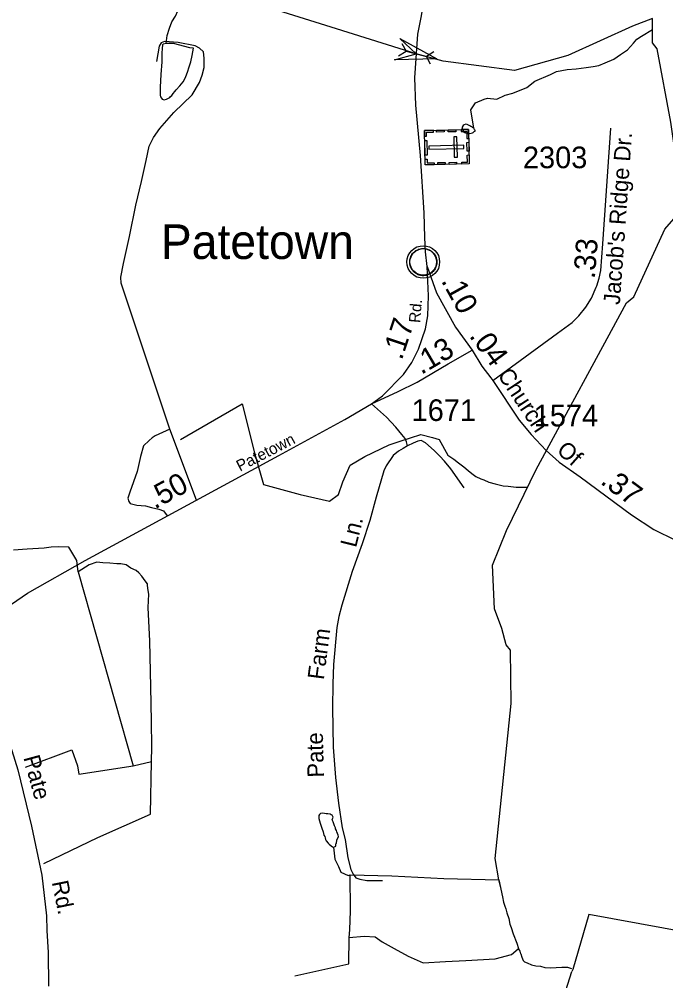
# Model space of a CAD drawing. Extents: x 2206922 to 2357709, y 510027 to 673830.
# Drawn here: x 2317740 to 2321473, y 620611 to 626166 of the extents above; entities that cross this region are included whole.
import ezdxf

# ---------------------------------------------------------------- set-up
doc = ezdxf.new("R2010")
doc.units = 0
for name, color, linetype in [('Exist Civil Demographics Community CELL', 7, 'Continuous'), ('Exist Civil Demographics Community Label', 7, 'Continuous'), ('Exist Cultural Cemetery CELL', 7, 'Continuous'), ('Exist Hydrographic Creek Single Shore', 7, 'Continuous'), ('Exist Hydrographic Misc Water Feature', 7, 'Continuous'), ('Exist Road Non-System Type 51', 7, 'Continuous'), ('Exist Road Non-System Type 51 Label', 7, 'Continuous'), ('Exist Road Primary NC Attributed', 7, 'Continuous'), ('Exist Road Primary NC Label', 7, 'Continuous'), ('Exist Road Primary NC Mileage Hundredths English Label', 7, 'Continuous'), ('Exist Road Secondary Mileage Hundredths English Label', 7, 'Continuous'), ('Exist Road Secondary Structure Pipe Attributed CELL', 7, 'Continuous'), ('Exist Road Secondary Structure Pipe CELL', 7, 'Continuous'), ('Exist Road Secondary Type 51 Attributed', 7, 'Continuous'), ('Exist Road Secondary Type 51 Label', 7, 'Continuous'), ('Exist Road Secondary Type 51 Number Label', 7, 'Continuous')]:
    doc.layers.add(name, color=color, linetype=linetype)

msp = doc.modelspace()

# ---------------------------------------------------------------- linework, layer by layer
at = {"layer": 'Exist Civil Demographics Community CELL'}
msp.add_lwpolyline([(2319995.4, 624775.8), (2319996.4, 624781.4), (2319998.2, 624788), (2320001.1, 624795.2), (2320004, 624800.9), (2320007.4, 624806.7), (2320011.1, 624811.8), (2320015.1, 624816.2), (2320019.7, 624820.7), (2320025.2, 624825.3), (2320030.6, 624829), (2320035.5, 624831.9), (2320040.6, 624834.3), (2320046, 624836.6), (2320051.7, 624838.4), (2320056, 624839.6), (2320060.8, 624840.3), (2320065, 624841), (2320071.3, 624841.3), (2320075.8, 624841.2), (2320081.4, 624840.9), (2320086.3, 624840.2), (2320091.2, 624839.2), (2320096.3, 624837.8), (2320101.4, 624835.9), (2320108.1, 624833), (2320114.3, 624829.5), (2320119.4, 624825.9), (2320124.6, 624821.9), (2320127.9, 624818.8), (2320132, 624814.4), (2320135.9, 624809.7), (2320138.9, 624805.1), (2320142.1, 624800.1), (2320144.5, 624794.9), (2320146.6, 624789.9), (2320148.1, 624784.9), (2320149.4, 624780.3), (2320150.5, 624774.3), (2320151.1, 624769.6), (2320151.4, 624763.6), (2320151.2, 624757.8), (2320150.6, 624752.1), (2320149.7, 624746.6), (2320148, 624740.4), (2320146.2, 624734.6), (2320143.9, 624729.5), (2320140.7, 624723.5), (2320137.4, 624718.2), (2320134, 624713.5), (2320129.7, 624708.8), (2320124.5, 624703.8), (2320119.4, 624699.7), (2320114.4, 624696.2), (2320110.1, 624693.7), (2320103.3, 624690.5), (2320096.1, 624687.8), (2320090.2, 624686.3), (2320083.6, 624685), (2320079.2, 624684.6), (2320074.7, 624684.3), (2320069.1, 624684.3), (2320064.8, 624684.7), (2320059.2, 624685.4), (2320053.3, 624686.7), (2320048.7, 624688.1), (2320043.5, 624689.9), (2320038.9, 624691.9), (2320035, 624694.2), (2320028.2, 624698.2), (2320022.6, 624702.5), (2320017.7, 624707), (2320013.2, 624711.8), (2320010.1, 624715.8), (2320007.1, 624720), (2320003, 624727.1), (2320001.3, 624730.6), (2319999.5, 624734.6), (2319997, 624742.8), (2319995.4, 624749.9), (2319994.7, 624755.1), (2319994.4, 624761.4), (2319994.3, 624766.1), (2319994.9, 624772.5)], close=True, dxfattribs=at)
for centre, radius in [((2320073, 624763.4), 94.3), ((2320072.8, 624763.7), 76.7)]:
    msp.add_circle(centre, radius, dxfattribs=at)
at = {"layer": 'Exist Cultural Cemetery CELL'}
for points in [[(2320334.4, 625528.8), (2320338.7, 625329.8), (2320084.2, 625324.2), (2320079.8, 625523.3)], [(2320080.6, 625490.2), (2320092.1, 625490.5), (2320091.6, 625512.4), (2320132, 625513.3), (2320131.8, 625524.5), (2320079.9, 625523.3)], [(2320149.8, 625524.8), (2320193.1, 625525.8), (2320193.3, 625514.4), (2320150, 625513.4)], [(2320217, 625526.3), (2320260.3, 625527.2), (2320260.5, 625515.8), (2320217.2, 625514.9)], [(2320267.3, 625486.5), (2320248.6, 625486.1), (2320251.1, 625368.4), (2320269.8, 625368.8)], [(2320291.1, 625527.9), (2320291.4, 625516.5), (2320323.5, 625517.2), (2320324.4, 625476.7), (2320335.5, 625476.9), (2320334.4, 625528.8)], [(2320092.6, 625466.1), (2320094.4, 625381.2), (2320083, 625381), (2320081.2, 625465.8)], [(2320307.5, 625419.2), (2320307.1, 625437.8), (2320104.3, 625433.4), (2320104.7, 625414.8)], [(2320336, 625454.8), (2320337.1, 625402.9), (2320325.7, 625402.7), (2320324.6, 625454.5)], [(2320295.4, 625328.8), (2320295.1, 625340.1), (2320327.3, 625340.8), (2320326.4, 625381.3), (2320337.6, 625381.6), (2320338.7, 625329.7)], [(2320083.4, 625357.4), (2320094.9, 625357.6), (2320095.4, 625335.6), (2320135.8, 625336.5), (2320136.1, 625325.4), (2320084.2, 625324.2)], [(2320156.2, 625337.2), (2320199.5, 625338.1), (2320199.7, 625326.7), (2320156.4, 625325.8)], [(2320222.1, 625338.6), (2320265.4, 625339.5), (2320265.6, 625328.1), (2320222.3, 625327.2)]]:
    msp.add_lwpolyline(points, close=True, dxfattribs=at)
at = {"layer": 'Exist Hydrographic Creek Single Shore'}
msp.add_lwpolyline([(2321396.3, 626170.3), (2321280.2, 626126.3), (2320907.2, 625957), (2320599.2, 625869), (2320187.9, 625923.9), (2320032.4, 625966.2), (2319572.1, 626109.6), (2318703.1, 626383), (2318561.2, 626462.5), (2318360.1, 626520), (2318177.5, 626583.6)], dxfattribs=at)
at = {"layer": 'Exist Hydrographic Misc Water Feature'}
msp.add_line((2320935.7, 620677), (2320931.6, 620665), dxfattribs=at)
for points in [[(2318588.3, 626025.7), (2318594.6, 626071.1), (2318608, 626114.9), (2318621.7, 626151.3), (2318641.4, 626183.2), (2318654.9, 626213.7), (2318670.7, 626231.6), (2318690.2, 626259.9), (2318710.3, 626280), (2318718.3, 626292.2), (2318727.7, 626306.1), (2318735.9, 626314.2), (2318757.5, 626326.8), (2318771.4, 626338.9), (2318789.4, 626345.1), (2318798.9, 626352.8)], [(2320509.8, 621194.7), (2320487.6, 621316.7), (2320581.2, 622212.5), (2320577.3, 622520.8), (2320552.3, 622552.6), (2320526.2, 622646.8), (2320483.2, 622759.9), (2320472.1, 623012.1), (2320553.1, 623212.3), (2320724.1, 623563.8), (2321247.2, 624526.8), (2321288.2, 624561.3), (2321467.2, 624952.5), (2321573.7, 625074.5), (2321502.3, 625570.8), (2321423.1, 625994.3), (2321397.1, 626029.3), (2321396.3, 626170.3)], [(2320589.8, 625739.5), (2320670, 625772.2), (2320717.5, 625807.8), (2320806.5, 625846.5), (2320842.2, 625864.3), (2320903.5, 625876), (2320955.4, 625878.4), (2321013.4, 625887.1), (2321053, 625893.6), (2321087.5, 625897.9), (2321122.9, 625914.4), (2321172.6, 625934.9), (2321212.3, 625961.4), (2321252.1, 625989.4), (2321270.2, 626007.8), (2321287.6, 626027.9), (2321305.2, 626050.4), (2321332.9, 626068.5), (2321396.6, 626106.4)], [(2318588.3, 626025.7), (2318571, 626021.1), (2318566.7, 626017.3), (2318565, 625997.3), (2318563.8, 625969.1), (2318562.4, 625919), (2318557, 625847.2), (2318553.7, 625773.1), (2318553.5, 625767.1), (2318553.9, 625749.1), (2318554.2, 625727.2), (2318556.2, 625717.1), (2318560.5, 625709.2), (2318564.2, 625703.4), (2318576.3, 625699.6), (2318590.7, 625703.5), (2318608.5, 625713.8), (2318614, 625719.8), (2318620.2, 625725.8), (2318627.8, 625736), (2318638, 625748.3), (2318645.6, 625758), (2318667.5, 625780.3), (2318687.2, 625804.5), (2318698.9, 625828.7), (2318712.7, 625864.8), (2318718.6, 625885), (2318729.7, 625919), (2318737.7, 625957.1), (2318745.3, 625999.4), (2318725.2, 626001.2), (2318629.8, 626026.4), (2318588.3, 626025.7)], [(2320364.2, 625536.4), (2320346.6, 625641.9), (2320374.1, 625682.4), (2320423.5, 625703.9), (2320444.3, 625709.8), (2320497.8, 625703.9), (2320545.3, 625727.6), (2320589.8, 625739.5)], [(2320368.1, 625528.5), (2320364.2, 625536.4), (2320358, 625540.2), (2320354.1, 625544.4), (2320348, 625546.2), (2320341.8, 625550.3), (2320333.6, 625554), (2320325.8, 625558), (2320318, 625560), (2320309.6, 625555.9), (2320303.9, 625551.6), (2320297.9, 625541.9), (2320298.3, 625535.8), (2320300.2, 625529.8), (2320302.2, 625523.9), (2320304.3, 625517.9), (2320306.6, 625513.9), (2320310.4, 625511.7), (2320316.6, 625509.9), (2320322.1, 625507.9), (2320330.3, 625506.2), (2320340.6, 625506.3), (2320348.6, 625508.3), (2320356.6, 625510.4), (2320360.3, 625512.3), (2320366.4, 625516.6), (2320374.4, 625520.7), (2320368.1, 625528.5)], [(2318670.8, 623738), (2319026.2, 623944.6), (2319100.7, 623653.7), (2319151.1, 623478.5), (2319362.5, 623420.8), (2319530.6, 623382.4), (2319583.4, 623420.8), (2319607.4, 623492.9), (2319650.6, 623589), (2319734.8, 623639.3), (2319875.3, 623707.4), (2319939.2, 623728.7), (2320058.3, 623767.1), (2320126.4, 623750), (2320164.8, 623737.2), (2320213.9, 623647.5), (2320248.4, 623624.1), (2320276.7, 623602.4), (2320306.6, 623580.5), (2320332.7, 623559.1), (2320353.2, 623541), (2320377, 623523.6), (2320405.3, 623511.7), (2320423.1, 623504.1), (2320451.2, 623492.2), (2320487.5, 623482.6), (2320533.6, 623471.3), (2320563.6, 623467.6), (2320609.9, 623461.8), (2320675, 623462.8)], [(2318480.8, 622899.4), (2318480.8, 622903.4), (2318466.7, 622921.4), (2318448.4, 622948.9), (2318430, 622968.7), (2318415.8, 622980.5), (2318383.7, 622994.3), (2318358.1, 623013.5), (2318327.3, 623020.6), (2318303.5, 623020.6), (2318263.2, 623023), (2318222.8, 623025.3), (2318187.2, 623030.1), (2318144.5, 623013.5), (2318080.4, 622973.1), (2318073.2, 623039.6), (2318025.7, 623115.6), (2317966.4, 623118), (2317923.7, 623115.6), (2317883.3, 623110.9), (2317786, 623103.7), (2317707.6, 623099)], [(2318080.4, 622973.1), (2318397.8, 621853.7)], [(2318503, 621878.1), (2318504.8, 621960.2), (2318503.4, 622110), (2318499.3, 622309.8), (2318494.4, 622573.7), (2318484.1, 622767.5), (2318487.2, 622845.3), (2318483.3, 622877.5), (2318480.8, 622899.4)], [(2317775.2, 621844.3), (2318044.2, 621946.3), (2318076.1, 621852.4), (2318083.7, 621805.7), (2318397.8, 621853.7), (2318503, 621878.1)], [(2317881.2, 621289.7), (2318194.5, 621439.2), (2318498.2, 621574.3), (2318503, 621878.1)], [(2319571.3, 621405.3), (2319574.5, 621423.4), (2319584.2, 621445.5), (2319580.5, 621453.3), (2319574.1, 621471.3), (2319572.5, 621479.3), (2319565.9, 621489.2), (2319565.7, 621495.3), (2319560, 621507.1), (2319555.7, 621517.1), (2319551.8, 621529.1), (2319547.5, 621541), (2319553, 621557.2), (2319547.1, 621567), (2319541.5, 621569.1), (2319535.4, 621572.9), (2319521, 621576.6), (2319511.2, 621576.5), (2319493.1, 621580.4), (2319479.2, 621578.5), (2319473, 621572.1), (2319469.1, 621566.2), (2319469.5, 621558.1), (2319469.5, 621548.3), (2319473.7, 621534.3), (2319477.5, 621522.3), (2319488, 621492.4), (2319494, 621472.5), (2319498.3, 621452.7), (2319504.6, 621444.5), (2319506.7, 621436.9), (2319508.9, 621426.8), (2319512.6, 621418.9), (2319523.1, 621406.8), (2319529.2, 621401), (2319541.1, 621391.1), (2319549.1, 621385.1), (2319555.3, 621383.3), (2319563.1, 621387.4), (2319567.2, 621389.2), (2319568.8, 621401.6), (2319571.3, 621405.3)], [(2323483.5, 621345.8), (2323412.2, 621350.1), (2323198.9, 621472.3), (2322834, 620923.4), (2322742.3, 620966.6), (2322564.1, 620847.8), (2322272.7, 620772.2), (2321938, 620783), (2321754.5, 620861.3), (2321028.5, 620993.6), (2320935.7, 620677)], [(2319555.3, 621383.3), (2319561.3, 621313.7), (2319583.8, 621272.2), (2319595.9, 621238.3), (2319639.5, 621219.6), (2319650.5, 621222.4)], [(2319642.2, 620709.4), (2319645, 620861.9), (2319647.8, 620906.3), (2319653.3, 621014.4), (2319650.5, 621222.4)], [(2319650.5, 621222.4), (2319891.7, 621216.9), (2320191, 621203), (2320509.8, 621194.7)], [(2320524.8, 621132.2), (2320509.8, 621194.7), (2320531.2, 621096.4), (2320535.7, 621064.5), (2320543.9, 621042.5), (2320550.2, 621026.6), (2320556.2, 621004.5), (2320566.4, 620971), (2320573, 620938.8), (2320581.2, 620918.9), (2320591.2, 620883.3), (2320612.2, 620829.5), (2320622.6, 620797.5)], [(2319645, 620861.9), (2319730.8, 620868.2), (2319794.7, 620864.7), (2319836.3, 620836.9), (2319905.5, 620798.1), (2319985.9, 620753.7), (2320071.9, 620714.9), (2320202.1, 620723.2), (2320318.5, 620728.8), (2320487.6, 620737.1), (2320582.3, 620763.5)], [(2320582.3, 620763.5), (2320594.7, 620773.3), (2320622.6, 620797.5)], [(2320636.8, 620767.8), (2320632.7, 620781.8), (2320622.6, 620797.5)], [(2320636.8, 620767.8), (2320642.7, 620747.8), (2320649.1, 620727.8), (2320657.3, 620720.1), (2320673.3, 620714), (2320697, 620704.3), (2320723.5, 620696.7), (2320749.5, 620694.8), (2320775.4, 620687.3), (2320809.6, 620685.4), (2320839.8, 620687.7), (2320873.4, 620690.4), (2320905.2, 620690.5), (2320929.4, 620682.8)], [(2319331.8, 620640), (2319642.2, 620709.4)], [(2320670.2, 618624.9), (2320614.1, 618758.3), (2320546.1, 618953.6), (2320477.4, 619220.7), (2320521.7, 619367.3), (2320649.7, 619770.2), (2320825.2, 620329.8), (2320931.6, 620665)]]:
    msp.add_lwpolyline(points, dxfattribs=at)
at = {"layer": 'Exist Road Non-System Type 51'}
msp.add_line((2318763.7, 623388.4), (2318609, 623798.4), dxfattribs=at)
for points in [[(2318609, 623798.4), (2318329.1, 624641.9), (2318325.5, 624675.5), (2318341.4, 624755.1), (2318376.8, 624910.7), (2318413.9, 625091), (2318445.7, 625228.9), (2318472.2, 625349.2), (2318489.8, 625432.3), (2318514.6, 625481.8), (2318551.7, 625534.8), (2318633, 625626.8), (2318739, 625729.3), (2318781.4, 625801.2), (2318796.9, 625843.2), (2318808.5, 625887.5), (2318808.2, 625919.3), (2318807.9, 625941.3), (2318804.4, 625976.8), (2318781, 625999.5), (2318754.9, 626012.2), (2318657.7, 626031.7), (2318578.2, 626037), (2318558.8, 626029.9), (2318548.2, 626010.4), (2318532.2, 625922.4)], [(2319981.1, 623702.1), (2319976.5, 623724.2), (2319968, 623744.5), (2319949.4, 623766.5), (2319913.8, 623808.9), (2319859.6, 623866.9), (2319773.2, 623943.2)], [(2318609, 623798.4), (2318525.5, 623759.6), (2318507.6, 623747.3), (2318489.8, 623733.2), (2318458, 623701.3), (2318440.4, 623639.4), (2318420.9, 623552.8), (2318378.5, 623433.4), (2318366.2, 623399.9), (2318373.2, 623380.4), (2318380.3, 623368), (2318419.2, 623359.2), (2318468.6, 623353.9), (2318504, 623345), (2318546.4, 623336.2), (2318572.9, 623325.6), (2318594.1, 623297.3)], [(2320308.6, 623458), (2320232.3, 623568.2), (2320195, 623612.3), (2320167.9, 623641.3), (2320135.7, 623675), (2320086.6, 623719.1), (2320061.2, 623732.6), (2320040.9, 623729.2), (2320015.4, 623717.4), (2319981.1, 623702.1)], [(2319981.1, 623702.1), (2319956.3, 623686.6), (2319930.7, 623669.9), (2319898.5, 623646.2), (2319857.9, 623586.8), (2319846, 623556.3), (2319800.3, 623405.4), (2319764.7, 623269.8), (2319720.6, 623135.9), (2319663, 622974.8), (2319602, 622781.5), (2319585.1, 622715.4), (2319573.2, 622652.7), (2319554.6, 622439.1), (2319551.2, 622327.2), (2319547.8, 622188.1), (2319552.9, 621961), (2319566.5, 621784.6), (2319583.4, 621637.1), (2319605.4, 621494.7), (2319622.4, 621426.9), (2319637.6, 621321.8), (2319653.9, 621255), (2319668.1, 621226.9), (2319683.4, 621206.5), (2319707.1, 621198), (2319746.1, 621191.3), (2319837.5, 621191.3)]]:
    msp.add_lwpolyline(points, dxfattribs=at)
at = {"layer": 'Exist Road Primary NC Attributed'}
for points in [[(2320095.1, 624738), (2320084.9, 624822.8), (2320081.5, 624904.1), (2320078.1, 625046.5), (2320056.1, 625378.8), (2320029, 625668.7), (2320023.9, 625826.4), (2320040.9, 626079.9), (2320062.6, 626184.8), (2320101.8, 626426.6), (2320149.3, 626709.7), (2320164.5, 626843.6), (2320179.8, 627000.5)], [(2319773.2, 623943.2), (2319837, 623990.9), (2319959.5, 624112.7), (2320007, 624182.2), (2320045.9, 624259.9), (2320084.9, 624376.9), (2320098.5, 624453.2), (2320103.5, 624568.4), (2320095.1, 624738)], [(2317482.7, 622631.6), (2317595.8, 622720), (2317786.6, 622850.9), (2318120.6, 623039.2), (2319239, 623646.2), (2319619.1, 623853.2), (2319773.2, 623943.2)]]:
    msp.add_lwpolyline(points, dxfattribs=at)
at = {"layer": 'Exist Road Secondary Structure Pipe Attributed CELL'}
msp.add_lwpolyline([(2319936.6, 626054.1), (2320150.9, 625937.7), (2319907.1, 625931.4), (2320032.4, 625966.2)], close=True, dxfattribs=at)
at = {"layer": 'Exist Road Secondary Structure Pipe CELL'}
for p, q in [((2319949.5, 626026.2), (2319973.9, 625981.6)), ((2319930.7, 625954.9), (2319973.9, 625981.6)), ((2319973.9, 625981.6), (2320090.8, 625950.8)), ((2320134, 625977.5), (2320090.8, 625950.8)), ((2320115.2, 625906.2), (2320090.8, 625950.8))]:
    msp.add_line(p, q, dxfattribs=at)
at = {"layer": 'Exist Road Secondary Type 51 Attributed'}
for points in [[(2320473.8, 624078.3), (2320847.3, 624351.7), (2320933.2, 624414.7), (2320970.5, 624452.1), (2321011.4, 624501.9), (2321043.4, 624553.5), (2321071.9, 624618.3), (2321074.6, 624625.3), (2321088.1, 624669.5), (2321097.4, 624714.5), (2321109.4, 624867.5), (2321156.7, 625535.5)], [(2320095.1, 624738), (2320149.3, 624585.4), (2320258.5, 624387), (2320356, 624254.3)], [(2319773.2, 623943.2), (2319928.2, 624015.1), (2320036.7, 624069.4), (2320217.5, 624175.3), (2320356, 624254.3)], [(2320356, 624254.3), (2320410.2, 624161), (2320462.7, 624094.9), (2320473.8, 624078.3)], [(2320473.8, 624078.3), (2320627.1, 623849.1), (2320696.6, 623766), (2320783, 623674.4), (2320857.5, 623606.6), (2320979.5, 623521.9), (2321276, 623303.2), (2321404.8, 623218.4), (2321528.5, 623157.3), (2321894.4, 623030.2), (2322047.3, 622995.3)], [(2317482.7, 622631.6), (2317516.2, 622534.4), (2317607.7, 622245.9), (2317644.2, 622109), (2317732.6, 621830), (2317810.2, 621504.9), (2317871.1, 621221.7), (2317896.9, 620986.5), (2317899.4, 620900.9), (2317906.8, 620774.2), (2317908.5, 620579.7)]]:
    msp.add_lwpolyline(points, dxfattribs=at)

# ---------------------------------------------------------------- texts
at = {"layer": 'Exist Civil Demographics Community Label'}
msp.add_text('Patetown', height=200, dxfattribs=at).set_placement((2318557.3, 624780.7))
at = {"layer": 'Exist Road Non-System Type 51 Label'}
for s, rotation, p in [('Ln.', 76.083, (2319684.5, 623109.8)), ('Farm', 82.5389, (2319498.2, 622346.9)), ('Pate', 91.5818, (2319499.8, 621786.5))]:
    msp.add_text(s, height=95, rotation=rotation, dxfattribs=at).set_placement(p)
at = {"layer": 'Exist Road Primary NC Label'}
for s, rotation, p in [('Rd.', 85.0544, (2320054.3, 624409.6)), ('Patetown', 27.198, (2319014.3, 623551.5))]:
    msp.add_text(s, height=65.62, rotation=rotation, dxfattribs=at).set_placement(p)
at = {"layer": 'Exist Road Primary NC Mileage Hundredths English Label'}
for s, rotation, p in [('.17', 71.576, (2319948.6, 624192)), ('.50', 28.4906, (2318522.2, 623333.3))]:
    msp.add_text(s, height=125, rotation=rotation, dxfattribs=at).set_placement(p)
at = {"layer": 'Exist Road Secondary Mileage Hundredths English Label'}
for s, rotation, p in [('.33', 85.5157, (2321063.3, 624663.5)), ('.10', 298.8204, (2320173.7, 624655.1)), ('.13', 30.3678, (2320060.9, 624110.2)), ('.04', 306.1642, (2320334.5, 624335.9)), ('.37', 323.5871, (2321089.7, 623486.3))]:
    msp.add_text(s, height=125, rotation=rotation, dxfattribs=at).set_placement(p)
at = {"layer": 'Exist Road Secondary Type 51 Label'}
for s, rotation, p in [("Jacob's Ridge Dr.", 85.9432, (2321207.8, 624514.3)), ('Church', 303.4528, (2320498.3, 624111.7)), ('Of', 318.382, (2320837.5, 623667.1)), ('Pate', 285.2492, (2317763.1, 621901)), ('Rd.', 281.4454, (2317927.4, 621181.2))]:
    msp.add_text(s, height=95, rotation=rotation, dxfattribs=at).set_placement(p)
at = {"layer": 'Exist Road Secondary Type 51 Number Label'}
for s, p in [('2303', (2320648.2, 625305.1)), ('1671', (2320005.5, 623845)), ('1574', (2320710.4, 623813.4))]:
    msp.add_text(s, height=125, dxfattribs=at).set_placement(p)

doc.saveas('drawing.dxf')
